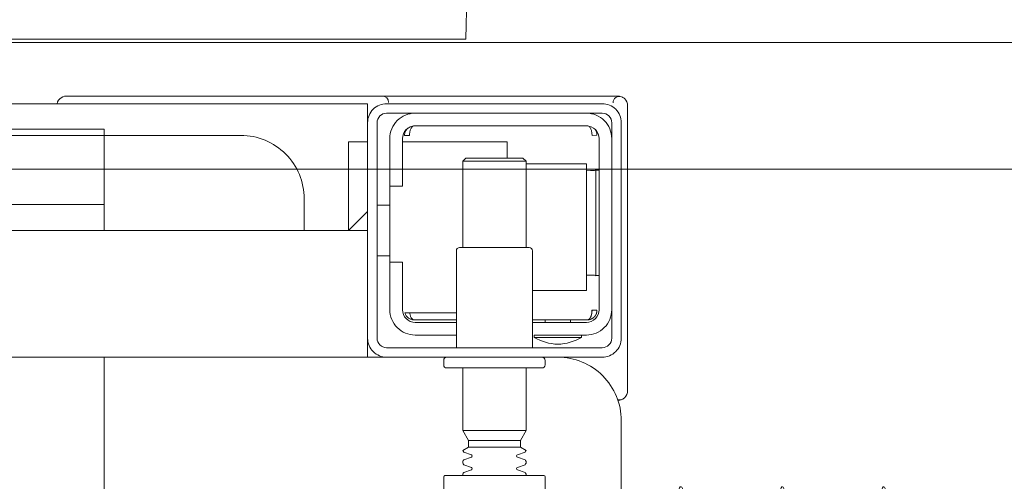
# Model space of a CAD drawing. Header units: millimetres. Extents: x 23192 to 177760, y -399809 to -79279.
# Tile 454 of 656: x 60331 to 60347, y -194628 to -194621. Entities that reach past the tile are written whole.
import ezdxf

# ---------------------------------------------------------------- set-up
doc = ezdxf.new("R2010")
doc.units = ezdxf.units.MM
doc.layers.get('0').update_dxf_attribs({"lineweight": 0})
doc.layers.add('!! 2 ZABUDOWA GK-MDF', color=54, linetype='Continuous', lineweight=13)
doc.layers.add('!! 2_wypos-sanitarne', color=240, linetype='Continuous', lineweight=9)
doc.layers.add('!!_@ wypos sanit nd', color=7, linetype='Continuous', lineweight=0, plot=False)

# ---------------------------------------------------------------- blocks, each defined once
blk = doc.blocks.new('A$Cff2eaf8b')
for points in [[(-0.15993, -0.0325), (-0.17249, -0.0325, 0.405519), (-0.172, -0.032), (-0.172, -0.0313, 0.414214), (-0.1725, -0.0308), (-0.1875, -0.0308, 0.414214), (-0.188, -0.0313), (-0.188, -0.032, 0.405519), (-0.18751, -0.0325), (-0.19, -0.0325, -0.414214), (-0.2, -0.0225), (-0.2, 0.0575, -0.266001), (-0.19506, 0.06612)], [(-0.188, 0.06265), (-0.188, -0.01362, 0.414214), (-0.1878, -0.01382), (-0.17545, -0.01382), (-0.1722, -0.01382, 0.414214), (-0.172, -0.01362), (-0.172, -0.00982)], [(-0.185, -0.01382), (-0.185, -0.01406, -0.050055), (-0.18485, -0.01432), (-0.18364, -0.01473, -0.719897), (-0.18364, -0.01511), (-0.18485, -0.01552, -0.050055), (-0.185, -0.01578), (-0.185, -0.01606, -0.050055), (-0.18485, -0.01632), (-0.18364, -0.01673, -0.719897), (-0.18364, -0.01711), (-0.18485, -0.01752, -0.050055), (-0.185, -0.01778), (-0.1841, -0.0183), (-0.1841, -0.01936), (-0.185, -0.02092), (-0.185, -0.0308)], [(-0.175, -0.01382), (-0.175, -0.01406, 0.050055), (-0.17515, -0.01432), (-0.17636, -0.01473, 0.719897), (-0.17636, -0.01511), (-0.17515, -0.01552, 0.050055), (-0.175, -0.01578), (-0.175, -0.01606, 0.050055), (-0.17515, -0.01632), (-0.17636, -0.01673, 0.719897), (-0.17636, -0.01711), (-0.17515, -0.01752, 0.050055), (-0.175, -0.01778), (-0.1759, -0.0183), (-0.1759, -0.01936), (-0.175, -0.02092), (-0.175, -0.0308)], [(-0.20011, -0.02584, 0.091301), (-0.20056, -0.02614, 0.198909), (-0.20099, -0.02721)], [(-0.19945, -0.02578, 0.170835), (-0.20011, -0.02584)], [(-0.186, -0.034), (-0.186, -0.0493, 0.414214), (-0.1855, -0.0498), (-0.1745, -0.0498, 0.414214), (-0.174, -0.0493), (-0.174, -0.034)], [(-0.1985, -0.04, -0.414214), (-0.1945, -0.036), (-0.18625, -0.036), (-0.18625, -0.03562), (-0.19375, -0.03562), (-0.19375, -0.036)], [(-0.18625, -0.03562, 0.119096), (-0.19, -0.03454, 0.119096), (-0.19375, -0.03562)], [(-0.174, -0.036), (-0.1675, -0.036, -0.414214), (-0.1635, -0.04), (-0.16353, -0.0395)], [(-0.186, -0.038), (-0.1945, -0.038, 0.414214), (-0.1965, -0.04), (-0.1965, -0.067, 0.414214), (-0.1945, -0.069), (-0.1675, -0.069, 0.414214), (-0.1655, -0.067), (-0.1655, -0.0595), (-0.1635, -0.0595), (-0.1635, -0.04)], [(-0.1635, -0.0475), (-0.1655, -0.0475), (-0.1655, -0.04, 0.414214), (-0.1675, -0.038), (-0.174, -0.038)], [(-0.1945, -0.06193), (-0.19515, -0.06194), (-0.19542, -0.06194), (-0.1956, -0.06194), (-0.19567, -0.06194, 0.116465), (-0.19589, -0.062), (-0.19601, -0.06205), (-0.19601, -0.04535), (-0.19589, -0.0454, 0.116465), (-0.19567, -0.04546), (-0.19542, -0.04546), (-0.19515, -0.04546), (-0.1945, -0.04547)], [(-0.15, -0.0525), (-0.15, -0.0575, 0.414214), (-0.14, -0.0675), (-0.11847, -0.0675), (-0.11847, -0.0525)], [(-0.1675, -0.071, 0.414214), (-0.1635, -0.067), (-0.1635, -0.0595)], [(-0.1985, -0.067, 0.414214), (-0.1945, -0.071)], [(-0.20099, -0.0722, 0.198909), (-0.20056, -0.07326, 0.091301), (-0.20011, -0.07356)], [(-0.16237, -0.07369), (-0.1625, -0.07369), (-0.16269, -0.07369), (-0.16294, -0.07369), (-0.16323, -0.07369), (-0.16357, -0.07369), (-0.16393, -0.07369), (-0.16428, -0.07369), (-0.19771, -0.07369), (-0.19841, -0.07369), (-0.19903, -0.07369), (-0.19948, -0.07369), (-0.19961, -0.07369), (-0.19973, -0.07367), (-0.19984, -0.07365), (-0.20003, -0.07359, 0.517033), (-0.1987, -0.07266)], [(-0.1633, -0.0727, 0.412536), (-0.1623, -0.0737), (-0.11251, -0.0737), (-0.11222, -0.07367), (-0.11194, -0.07358), (-0.11168, -0.07345), (-0.11145, -0.07326), (-0.11126, -0.07304), (-0.11112, -0.07278), (-0.11104, -0.0725)]]:
    blk.add_lwpolyline(points, format="xyb")
for points in [[(-0.11847, -0.0325), (-0.11847, 0.0575), (0.11153, 0.0575), (0.11153, -0.0325)], [(-0.1841, -0.0183), (-0.1759, -0.0183)], [(-0.1759, -0.01936), (-0.1841, -0.01936)], [(-0.175, -0.02092), (-0.185, -0.02092)], [(-0.20001, -0.0258), (-0.19988, -0.02576), (-0.19976, -0.02573), (-0.19963, -0.02571), (-0.19948, -0.02571)], [(-0.20099, -0.02721), (-0.20099, -0.0722)], [(-0.16, -0.0355), (-0.16, -0.0325), (0.16, -0.0325), (0.16, -0.0355)], [(-0.16, -0.0485), (-0.16, -0.0365)], [(-0.19478, -0.0384), (-0.186, -0.0384)], [(-0.192, -0.038), (-0.192, -0.0384)], [(-0.188, -0.038), (-0.188, -0.0384)], [(-0.16664, -0.0395), (-0.16666, -0.03934), (-0.16669, -0.03923), (-0.16672, -0.03912), (-0.16675, -0.03902), (-0.16679, -0.03892), (-0.16684, -0.03881), (-0.16689, -0.03872), (-0.16695, -0.03863), (-0.16702, -0.03855), (-0.1671, -0.03848), (-0.16718, -0.03843), (-0.16729, -0.0384), (-0.16718, -0.03841), (-0.16708, -0.03842), (-0.16696, -0.03845), (-0.16686, -0.03848), (-0.16677, -0.03851), (-0.16666, -0.03856), (-0.16657, -0.03861), (-0.16646, -0.03868), (-0.16636, -0.03876), (-0.16627, -0.03884), (-0.16618, -0.03894), (-0.1661, -0.03904), (-0.16603, -0.03915), (-0.16598, -0.03926), (-0.16593, -0.03938), (-0.16589, -0.0395), (-0.174, -0.0395)], [(-0.174, -0.0384), (-0.16722, -0.0384)], [(-0.185, -0.063), (-0.1945, -0.063), (-0.1945, -0.043), (-0.186, -0.043)], [(-0.19591, -0.04539), (-0.19602, -0.04539), (-0.19616, -0.04539), (-0.19632, -0.04539), (-0.1965, -0.04539)], [(-0.1615, -0.0485), (-0.1635, -0.0485)], [(-0.185, -0.0498), (-0.185, -0.06342), (-0.1845, -0.06392), (-0.1755, -0.06392), (-0.175, -0.06342), (-0.175, -0.0498)], [(0.16, -0.0555), (0.157, -0.0525), (0.16, -0.0525), (-0.16, -0.0525), (-0.157, -0.0525), (-0.16, -0.0555)], [(-0.157, -0.0525), (-0.157, -0.0665), (-0.16, -0.0665)], [(0.10602, -0.0525), (0.10602, -0.05658), (-0.11847, -0.05658)], [(-0.1615, -0.0565), (-0.1635, -0.0565)], [(-0.1965, -0.06201), (-0.19632, -0.06201), (-0.19616, -0.06201), (-0.19602, -0.06201), (-0.19591, -0.06201)], [(-0.175, -0.06342), (-0.185, -0.06342)], [(-0.182, -0.06392), (-0.182, -0.0665), (-0.1655, -0.0665)], [(-0.16636, -0.06865), (-0.16625, -0.06854), (-0.16619, -0.06847), (-0.16612, -0.06839), (-0.16606, -0.0683), (-0.16601, -0.0682), (-0.16596, -0.06811), (-0.16592, -0.06801), (-0.16589, -0.0679), (-0.16586, -0.0678), (-0.16584, -0.06769), (-0.16583, -0.06759), (-0.16583, -0.06749), (-0.16593, -0.0675), (-0.16607, -0.0675), (-0.1663, -0.0675), (-0.16641, -0.0675), (-0.16651, -0.0675), (-0.16661, -0.0675), (-0.16661, -0.0676), (-0.16662, -0.0677), (-0.16663, -0.0678), (-0.16664, -0.0679), (-0.16665, -0.068), (-0.16667, -0.06811), (-0.1667, -0.06821), (-0.16673, -0.06831), (-0.16676, -0.06841), (-0.1668, -0.06852), (-0.16685, -0.06862), (-0.1669, -0.06871), (-0.16697, -0.0688), (-0.16704, -0.06887), (-0.16712, -0.06893), (-0.16725, -0.069), (-0.19475, -0.069), (-0.19493, -0.0689), (-0.19501, -0.06882), (-0.19508, -0.06874), (-0.19513, -0.06865), (-0.19518, -0.06855), (-0.19522, -0.06846), (-0.19526, -0.06835), (-0.19529, -0.06825), (-0.19532, -0.06813), (-0.19534, -0.06803), (-0.19536, -0.06793), (-0.19537, -0.06783), (-0.19538, -0.06772), (-0.19539, -0.0676), (-0.19539, -0.0675), (-0.19617, -0.06751), (-0.19616, -0.06762), (-0.19615, -0.06772), (-0.19613, -0.06783), (-0.19611, -0.06793), (-0.19607, -0.06803), (-0.19603, -0.06813), (-0.19598, -0.06823), (-0.19593, -0.06832), (-0.19586, -0.06841), (-0.19579, -0.06849), (-0.19572, -0.06857), (-0.19563, -0.06865)], [(-0.03305, -0.0725), (-0.16, -0.0725), (-0.16, -0.0695)]]:
    blk.add_lwpolyline(points)
for points in [[(-0.2, -0.0695), (-0.2, -0.0355, -0.414214), (-0.197, -0.0325), (-0.163, -0.0325, -0.414214), (-0.16, -0.0355), (-0.16, -0.0695, -0.414214), (-0.163, -0.0725), (-0.197, -0.0725, -0.414214)], [(-0.1615, -0.0355), (-0.1615, -0.0695, -0.414214), (-0.163, -0.071), (-0.197, -0.071, -0.414214), (-0.1985, -0.0695), (-0.1985, -0.0355, -0.414214), (-0.197, -0.034), (-0.163, -0.034, -0.414214)]]:
    blk.add_lwpolyline(points, format="xyb", close=True)
for points in [[(-0.19467, -0.0384), (-0.19467, -0.0384), (-0.19467, -0.0384), (-0.19466, -0.0384), (-0.19466, -0.0384), (-0.19466, -0.0384), (-0.19466, -0.0384), (-0.19466, -0.0384), (-0.19466, -0.0384), (-0.19466, -0.0384), (-0.19466, -0.0384), (-0.19466, -0.0384), (-0.19466, -0.0384), (-0.19466, -0.0384), (-0.19466, -0.0384), (-0.19467, -0.0384), (-0.19467, -0.0384), (-0.19467, -0.0384), (-0.19467, -0.0384), (-0.19467, -0.0384), (-0.19468, -0.0384), (-0.19468, -0.0384), (-0.19468, -0.0384), (-0.19469, -0.0384), (-0.1947, -0.0384), (-0.19471, -0.0384), (-0.19471, -0.0384), (-0.19471, -0.0384), (-0.19471, -0.0384), (-0.19472, -0.0384), (-0.19472, -0.0384), (-0.19472, -0.0384), (-0.19472, -0.03841), (-0.19473, -0.03841), (-0.19473, -0.03841), (-0.19473, -0.03841), (-0.19473, -0.03841), (-0.19473, -0.03841), (-0.19474, -0.03841), (-0.19474, -0.03841), (-0.19474, -0.03841), (-0.19474, -0.03841), (-0.19474, -0.03841), (-0.19474, -0.03841), (-0.19475, -0.03841), (-0.19475, -0.03841), (-0.19475, -0.03841), (-0.19475, -0.03841), (-0.19476, -0.03841), (-0.19476, -0.03841), (-0.19476, -0.03841), (-0.19476, -0.03841), (-0.19477, -0.03842), (-0.19477, -0.03842), (-0.19477, -0.03842), (-0.19478, -0.03842), (-0.19479, -0.03842), (-0.19479, -0.03842), (-0.1948, -0.03843), (-0.19481, -0.03843), (-0.19481, -0.03843), (-0.19482, -0.03844), (-0.19483, -0.03844), (-0.19484, -0.03844), (-0.19484, -0.03845), (-0.19485, -0.03845), (-0.19486, -0.03845), (-0.19486, -0.03846), (-0.19487, -0.03846), (-0.19488, -0.03847), (-0.19489, -0.03847), (-0.19489, -0.03848), (-0.1949, -0.03848), (-0.19491, -0.03849), (-0.19491, -0.03849), (-0.19492, -0.0385), (-0.19493, -0.0385), (-0.19493, -0.03851), (-0.19494, -0.03851), (-0.19495, -0.03852), (-0.19495, -0.03852), (-0.19496, -0.03853), (-0.19497, -0.03854), (-0.19497, -0.03854), (-0.19498, -0.03855), (-0.19499, -0.03856), (-0.19499, -0.03856), (-0.195, -0.03857), (-0.19501, -0.03858), (-0.19501, -0.03859), (-0.19502, -0.03859), (-0.19503, -0.0386), (-0.19503, -0.03861), (-0.19504, -0.03862), (-0.19505, -0.03862), (-0.19505, -0.03863), (-0.19506, -0.03864), (-0.19507, -0.03865), (-0.19507, -0.03866), (-0.19508, -0.03867), (-0.19508, -0.03868), (-0.19509, -0.03869), (-0.1951, -0.03869), (-0.1951, -0.0387), (-0.19511, -0.03871), (-0.19511, -0.03872), (-0.19512, -0.03873), (-0.19512, -0.03874), (-0.19513, -0.03875), (-0.19514, -0.03876), (-0.19514, -0.03877), (-0.19515, -0.03878), (-0.19515, -0.03879), (-0.19516, -0.0388), (-0.19516, -0.03881), (-0.19517, -0.03882), (-0.19517, -0.03884), (-0.19518, -0.03885), (-0.19518, -0.03886), (-0.19519, -0.03887), (-0.1952, -0.03888), (-0.1952, -0.03889), (-0.19521, -0.0389), (-0.19521, -0.03891), (-0.19521, -0.03893), (-0.19522, -0.03894), (-0.19522, -0.03895), (-0.19523, -0.03896), (-0.19523, -0.03897), (-0.19524, -0.03899), (-0.19524, -0.039), (-0.19525, -0.03901), (-0.19525, -0.03902), (-0.19526, -0.03905), (-0.19527, -0.03907), (-0.19528, -0.0391), (-0.19528, -0.03912), (-0.19529, -0.03915), (-0.1953, -0.03918), (-0.19531, -0.0392), (-0.19531, -0.03923), (-0.19532, -0.03926), (-0.19532, -0.03928), (-0.19533, -0.03931), (-0.19533, -0.03933), (-0.19534, -0.03936), (-0.19534, -0.03939), (-0.19535, -0.03941), (-0.19535, -0.03944), (-0.19536, -0.03947), (-0.19536, -0.03949), (-0.19536, -0.03952), (-0.19537, -0.03955), (-0.19537, -0.03957), (-0.19537, -0.0396), (-0.19537, -0.03961), (-0.19537, -0.03962), (-0.19538, -0.03963), (-0.19538, -0.03963), (-0.19538, -0.03964), (-0.19538, -0.03965), (-0.19538, -0.03965), (-0.19538, -0.03966), (-0.19538, -0.03966), (-0.19538, -0.03967), (-0.19538, -0.03967), (-0.19538, -0.03968), (-0.19538, -0.03969), (-0.19538, -0.03969), (-0.19538, -0.0397), (-0.19538, -0.0397), (-0.19538, -0.0397), (-0.19538, -0.03971), (-0.19538, -0.03971), (-0.19538, -0.03972), (-0.19538, -0.03972), (-0.19538, -0.03972), (-0.19538, -0.03973), (-0.19538, -0.03973), (-0.19538, -0.03973), (-0.19538, -0.03974), (-0.19538, -0.03974), (-0.19538, -0.03974), (-0.19538, -0.03974), (-0.19538, -0.03975), (-0.19538, -0.03975), (-0.19538, -0.03975), (-0.19538, -0.03976), (-0.19538, -0.03976), (-0.19538, -0.03977), (-0.19538, -0.03977), (-0.19539, -0.03978), (-0.19539, -0.03978), (-0.19539, -0.03979), (-0.19539, -0.03979), (-0.19539, -0.03979), (-0.19539, -0.0398), (-0.19539, -0.0398), (-0.19539, -0.03981), (-0.19539, -0.03981), (-0.19539, -0.03982), (-0.19538, -0.03982), (-0.19538, -0.03983), (-0.19538, -0.03983), (-0.19538, -0.03984), (-0.19538, -0.03984), (-0.19538, -0.03984), (-0.19538, -0.03985), (-0.19538, -0.03986), (-0.19538, -0.03986), (-0.19538, -0.03987), (-0.19538, -0.03987), (-0.19538, -0.03987), (-0.19538, -0.03988), (-0.19538, -0.03988), (-0.19538, -0.03989), (-0.19538, -0.03989), (-0.19538, -0.03989), (-0.19538, -0.03989), (-0.19538, -0.0399), (-0.19538, -0.0399), (-0.19539, -0.0399), (-0.19539, -0.0399), (-0.19539, -0.0399), (-0.19539, -0.0399), (-0.19539, -0.0399), (-0.19539, -0.03991), (-0.1954, -0.03991), (-0.1954, -0.03991), (-0.1954, -0.03991), (-0.1954, -0.03991), (-0.1954, -0.03991), (-0.19541, -0.03991), (-0.19541, -0.03991), (-0.19542, -0.03991), (-0.19542, -0.03991), (-0.19543, -0.0399), (-0.19544, -0.0399), (-0.19545, -0.0399), (-0.19545, -0.0399), (-0.19546, -0.0399), (-0.19546, -0.0399), (-0.19547, -0.0399), (-0.19547, -0.0399), (-0.19548, -0.0399), (-0.19549, -0.0399), (-0.1955, -0.0399), (-0.1955, -0.0399), (-0.19551, -0.0399), (-0.19552, -0.0399), (-0.19553, -0.0399), (-0.19554, -0.0399), (-0.19555, -0.0399), (-0.19556, -0.0399), (-0.19557, -0.0399), (-0.19558, -0.0399), (-0.19559, -0.0399), (-0.19561, -0.0399), (-0.19564, -0.0399), (-0.19566, -0.0399), (-0.19568, -0.0399), (-0.1957, -0.0399), (-0.19574, -0.0399), (-0.19576, -0.0399), (-0.19578, -0.0399), (-0.19595, -0.0399), (-0.19596, -0.0399), (-0.19598, -0.0399), (-0.19599, -0.0399), (-0.19601, -0.0399), (-0.19602, -0.0399), (-0.19603, -0.0399), (-0.19604, -0.0399), (-0.19605, -0.0399), (-0.19606, -0.0399), (-0.19607, -0.0399), (-0.19608, -0.0399), (-0.19609, -0.0399), (-0.1961, -0.0399), (-0.19611, -0.0399), (-0.19612, -0.0399), (-0.19613, -0.03989), (-0.19614, -0.03989), (-0.19614, -0.03989), (-0.19615, -0.03989), (-0.19615, -0.03989), (-0.19615, -0.03989), (-0.19615, -0.03989), (-0.19616, -0.03989), (-0.19616, -0.03989), (-0.19616, -0.03989), (-0.19616, -0.0399), (-0.19616, -0.0399), (-0.19616, -0.0399), (-0.19616, -0.0399), (-0.19616, -0.0399), (-0.19617, -0.0399), (-0.19617, -0.03991), (-0.19617, -0.03991), (-0.19617, -0.03991), (-0.19617, -0.03991), (-0.19617, -0.03991), (-0.19617, -0.03991), (-0.19617, -0.03991), (-0.19617, -0.03991), (-0.19617, -0.03991), (-0.19617, -0.03991), (-0.19617, -0.0399), (-0.19617, -0.0399), (-0.19617, -0.0399), (-0.19617, -0.03989), (-0.19617, -0.03989), (-0.19617, -0.03989), (-0.19617, -0.03988), (-0.19617, -0.03987), (-0.19617, -0.03986), (-0.19617, -0.03985), (-0.19617, -0.03984), (-0.19617, -0.03984), (-0.19617, -0.03984), (-0.19617, -0.03983), (-0.19617, -0.03983), (-0.19617, -0.03982), (-0.19617, -0.03982), (-0.19617, -0.03981), (-0.19616, -0.0398), (-0.19616, -0.03979), (-0.19616, -0.03979), (-0.19616, -0.03978), (-0.19616, -0.03978), (-0.19616, -0.03977), (-0.19616, -0.03977), (-0.19616, -0.03977), (-0.19616, -0.03976), (-0.19616, -0.03976), (-0.19616, -0.03975), (-0.19616, -0.03975), (-0.19616, -0.03974), (-0.19616, -0.03974), (-0.19616, -0.03973), (-0.19616, -0.03973), (-0.19616, -0.03972), (-0.19616, -0.03972), (-0.19616, -0.03972), (-0.19616, -0.03972), (-0.19616, -0.03971), (-0.19616, -0.03971), (-0.19616, -0.0397), (-0.19615, -0.0397), (-0.19615, -0.0397), (-0.19615, -0.03969), (-0.19615, -0.03969), (-0.19615, -0.03968), (-0.19615, -0.03967), (-0.19615, -0.03967), (-0.19615, -0.03966), (-0.19615, -0.03966), (-0.19615, -0.03965), (-0.19615, -0.03964), (-0.19614, -0.03964), (-0.19614, -0.03963), (-0.19614, -0.03962), (-0.19614, -0.03962), (-0.19614, -0.03961), (-0.19614, -0.0396), (-0.19614, -0.03959), (-0.19613, -0.03958), (-0.19613, -0.03958), (-0.19613, -0.03957), (-0.19613, -0.03955), (-0.19612, -0.03954), (-0.19612, -0.03952), (-0.19611, -0.0395), (-0.19611, -0.03949), (-0.1961, -0.03947), (-0.1961, -0.03945), (-0.19609, -0.03944), (-0.19609, -0.03942), (-0.19608, -0.03941), (-0.19608, -0.03939), (-0.19607, -0.03937), (-0.19607, -0.03936), (-0.19606, -0.03934), (-0.19605, -0.03933), (-0.19605, -0.03931), (-0.19604, -0.0393), (-0.19603, -0.03928), (-0.19603, -0.03927), (-0.19602, -0.03925), (-0.19601, -0.03923), (-0.196, -0.03922), (-0.196, -0.0392), (-0.19599, -0.03919), (-0.19598, -0.03918), (-0.19597, -0.03916), (-0.19596, -0.03915), (-0.19596, -0.03913), (-0.19595, -0.03912), (-0.19594, -0.0391), (-0.19593, -0.03909), (-0.19592, -0.03907), (-0.19591, -0.03906), (-0.1959, -0.03905), (-0.19589, -0.03903), (-0.19588, -0.03902), (-0.19587, -0.03901), (-0.19586, -0.03899), (-0.19585, -0.03898), (-0.19584, -0.03897), (-0.19583, -0.03895), (-0.19582, -0.03894), (-0.19581, -0.03893), (-0.1958, -0.03891), (-0.19579, -0.0389), (-0.19577, -0.03889), (-0.19576, -0.03888), (-0.19575, -0.03886), (-0.19574, -0.03885), (-0.19573, -0.03884), (-0.19572, -0.03883), (-0.1957, -0.03882), (-0.19569, -0.0388), (-0.19568, -0.03879), (-0.19567, -0.03878), (-0.19565, -0.03877), (-0.19564, -0.03876), (-0.19563, -0.03875), (-0.19562, -0.03874), (-0.1956, -0.03873), (-0.19559, -0.03872), (-0.19558, -0.03871), (-0.19556, -0.0387), (-0.19555, -0.03869), (-0.19554, -0.03868), (-0.19552, -0.03867), (-0.19551, -0.03866), (-0.19549, -0.03865), (-0.19548, -0.03864), (-0.19547, -0.03863), (-0.19545, -0.03862), (-0.19544, -0.03861), (-0.19542, -0.0386), (-0.19541, -0.0386), (-0.19539, -0.03859), (-0.19538, -0.03858), (-0.19536, -0.03857), (-0.19535, -0.03856), (-0.19533, -0.03856), (-0.19532, -0.03855), (-0.1953, -0.03854), (-0.19529, -0.03853), (-0.19527, -0.03853), (-0.19526, -0.03852), (-0.19524, -0.03851), (-0.19522, -0.03851), (-0.19521, -0.0385), (-0.19519, -0.0385), (-0.19518, -0.03849), (-0.19516, -0.03848), (-0.19515, -0.03848), (-0.19513, -0.03847), (-0.19511, -0.03847), (-0.1951, -0.03846), (-0.19508, -0.03846), (-0.19506, -0.03845), (-0.19505, -0.03845), (-0.19503, -0.03845), (-0.19502, -0.03844), (-0.195, -0.03844), (-0.19498, -0.03843), (-0.19497, -0.03843), (-0.19495, -0.03843), (-0.19493, -0.03842), (-0.19492, -0.03842), (-0.19491, -0.03842), (-0.1949, -0.03842), (-0.19489, -0.03842), (-0.19488, -0.03842), (-0.19487, -0.03841), (-0.19486, -0.03841), (-0.19485, -0.03841), (-0.19484, -0.03841), (-0.19483, -0.03841), (-0.19481, -0.03841), (-0.1948, -0.03841), (-0.19479, -0.03841), (-0.19479, -0.03841), (-0.19478, -0.03841), (-0.19478, -0.0384), (-0.19477, -0.0384), (-0.19477, -0.0384), (-0.19476, -0.0384), (-0.19475, -0.0384), (-0.19474, -0.0384), (-0.19474, -0.0384), (-0.19473, -0.0384), (-0.19473, -0.0384), (-0.19471, -0.0384), (-0.19471, -0.0384), (-0.1947, -0.0384), (-0.1947, -0.0384), (-0.19469, -0.0384), (-0.19469, -0.0384), (-0.19469, -0.0384), (-0.19469, -0.0384), (-0.19468, -0.0384), (-0.19468, -0.0384), (-0.19468, -0.0384), (-0.19468, -0.0384), (-0.19467, -0.0384), (-0.19467, -0.0384), (-0.19467, -0.0384)], [(-0.11847, -0.0685), (0.11153, -0.0685), (0.11153, -0.0675), (-0.11847, -0.0675)]]:
    blk.add_lwpolyline(points, close=True)
for centre in [(-0.24136, 0.04363), (-0.22538, 0.04363), (-0.20939, 0.04363)]:
    blk.add_ellipse(centre, major_axis=(0, 0.0557), ratio=0.04256, start_param=0.705617, end_param=3.691026)
blk = doc.blocks.new('A$C6ce7c513')
at = {"lineweight": 0}
for points in [[(-0.17548, -0.00049), (-0.17646, -0.04094), (-0.1772, -0.08064), (-0.1777, -0.11986), (-0.17794, -0.15833), (-0.17819, -0.23404)], [(-0.17548, -0.00049), (0.17547, -0.00049)]]:
    blk.add_lwpolyline(points, dxfattribs=at)

msp = doc.modelspace()

# ---------------------------------------------------------------- linework, layer by layer
at = {"layer": '!! 2 ZABUDOWA GK-MDF'}
for points in [[(60270.56735, -194621.12813), (60370.56735, -194621.12813)], [(60270.56735, -194623.12813), (60370.56735, -194623.12813)]]:
    msp.add_lwpolyline(points, dxfattribs=at)

# ---------------------------------------------------------------- block references
at = {"layer": '!! 2_wypos-sanitarne', "xscale": 100, "yscale": 100, "zscale": 100, "rotation": 180}
msp.add_blockref('A$C6ce7c513', (60320.56716, -194621.12813), dxfattribs=at)
at = {"layer": '!!_@ wypos sanit nd', "xscale": 100, "yscale": 100, "zscale": 100, "rotation": 180}
msp.add_blockref('A$Cff2eaf8b', (60320.56716, -194629.34613), dxfattribs=at)

doc.saveas('drawing.dxf')
